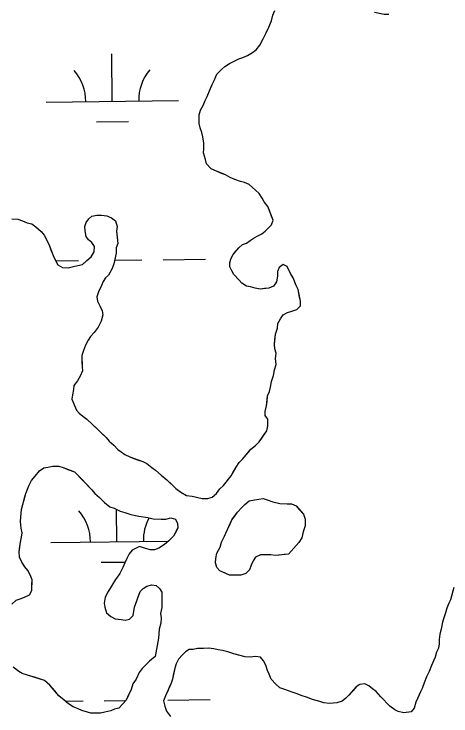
# Model space of a CAD drawing. Extents: x 3734862 to 3772949, y 391520 to 417239.
# Drawn here: x 3748924 to 3749255, y 410968 to 411498 of the extents above; entities that cross this region are included whole.
import ezdxf

# ---------------------------------------------------------------- set-up
doc = ezdxf.new("R2010")
doc.units = 0
doc.layers.add('V-TOPO-SHOR', color=7, linetype='Continuous')
doc.layers.add('V-WETL-SWMP', color=7, linetype='Continuous')

msp = doc.modelspace()

# ---------------------------------------------------------------- linework, layer by layer
at = {"layer": 'V-TOPO-SHOR'}
for points in [[(3749081.46, 411456.87), (3749083.78, 411458.82), (3749087.26, 411461.17), (3749090.74, 411462.75), (3749094.22, 411464.71), (3749097.32, 411465.51), (3749100.8, 411467.09), (3749104.67, 411469.44), (3749107.37, 411471.4), (3749110.07, 411474.91), (3749112.75, 411479.58), (3749115.05, 411484.25), (3749116.96, 411488.53), (3749118.87, 411493.2), (3749120.01, 411497.48), (3749121.54, 411500.98)], [(3749200.34, 411499.16), (3749204.22, 411498.41), (3749207.71, 411498.43)], [(3749114.2, 411195.11), (3749114.18, 411198.22), (3749115.31, 411202.49), (3749115.68, 411205.6), (3749116.04, 411209.87), (3749117.57, 411213.38), (3749118.33, 411216.48), (3749119.08, 411220.76), (3749120.6, 411225.43), (3749121.35, 411229.7), (3749122.49, 411233.59), (3749122.07, 411238.24), (3749122.43, 411242.13), (3749121.63, 411245.61), (3749121.22, 411248.72), (3749121.59, 411252.6), (3749121.95, 411256.48), (3749123.47, 411261.15), (3749123.84, 411264.65), (3749125.76, 411268.15), (3749127.68, 411271.27), (3749131.16, 411272.84), (3749134.26, 411274.03), (3749138.13, 411275.22), (3749140.83, 411277.95), (3749140.81, 411281.44), (3749140, 411285.71), (3749139.2, 411290.36), (3749137.62, 411293.45), (3749135.26, 411299.26), (3749133.3, 411302.35), (3749130.94, 411307.77), (3749127.82, 411309.3), (3749124.73, 411306.95), (3749123.58, 411303.84), (3749123.61, 411300.35), (3749122.86, 411296.08), (3749120.55, 411292.96), (3749117.07, 411291.38), (3749113.58, 411290.97), (3749110.48, 411290.56), (3749106.59, 411291.31), (3749103.09, 411292.46), (3749099.98, 411292.82), (3749096.48, 411295.13), (3749094.52, 411297.45), (3749090.61, 411301.69), (3749089.04, 411304.4), (3749087.47, 411307.49), (3749087.45, 411310.6), (3749088.59, 411314.1), (3749090.12, 411316.82), (3749092.05, 411319.16), (3749094.36, 411321.89), (3749097.06, 411324.24), (3749100.16, 411325.42), (3749102.87, 411327.38), (3749105.96, 411329.34), (3749108.66, 411330.91), (3749111.76, 411332.49), (3749114.08, 411334.44), (3749116.39, 411336.78), (3749119.09, 411339.13), (3749120.23, 411342.63), (3749119.05, 411345.73), (3749117.47, 411349.99), (3749116.28, 411353.08), (3749113.54, 411356.56), (3749111.98, 411359.27), (3749109.62, 411362.74), (3749106.89, 411365.44), (3749104.55, 411367.37), (3749102.2, 411369.68), (3749098.7, 411371.21), (3749095.59, 411371.97), (3749091.31, 411373.49), (3749087.81, 411375.02), (3749084.31, 411376.94), (3749081.19, 411378.08), (3749077.3, 411379.61), (3749073.41, 411381.53), (3749069.89, 411385.38), (3749069.1, 411388.48), (3749067.51, 411393.52), (3749067.88, 411396.62), (3749067.85, 411400.9), (3749067.04, 411405.55), (3749066.25, 411409.03), (3749065.06, 411412.52), (3749064.26, 411415.62), (3749064.25, 411418.73), (3749064.22, 411422.22), (3749065.36, 411425.72), (3749067.28, 411429.22), (3749068.81, 411433.11), (3749070.34, 411436.23), (3749072.25, 411440.51), (3749074.16, 411445.18), (3749075.7, 411448.29), (3749077.61, 411452.96), (3749081.46, 411456.87)], [(3748983.34, 411325.84), (3748980.61, 411327.76), (3748979.04, 411330.47), (3748978.24, 411334.73), (3748977.83, 411337.83), (3748978.97, 411340.94), (3748980.9, 411343.67), (3748983.21, 411345.63), (3748987.09, 411346.43), (3748990.58, 411346.45), (3748994.46, 411346.09), (3748997.97, 411344.56), (3749001.09, 411342.25), (3749002.28, 411337.99), (3749001.91, 411334.49), (3749002.33, 411329.84), (3749002.75, 411325.18), (3749001.61, 411321.68), (3749001.63, 411317.8), (3749000.88, 411314.31), (3748999.75, 411309.64), (3748998.6, 411306.14), (3748995.92, 411301.08), (3748993.6, 411299.12), (3748991.68, 411296.39), (3748990.54, 411293.28), (3748988.24, 411288.61), (3748987.1, 411284.72), (3748987.51, 411281.62), (3748989.47, 411277.36), (3748991.05, 411274.27), (3748991.46, 411271.17), (3748990.32, 411266.5), (3748988.02, 411261.83), (3748984.94, 411257.93), (3748982.25, 411254.81), (3748980.32, 411252.08), (3748978.41, 411248.18), (3748976.88, 411244.29), (3748975.74, 411240.41), (3748975.77, 411235.36), (3748975.8, 411231.87), (3748976.2, 411228.77), (3748974.29, 411224.87), (3748972.37, 411221.37), (3748969.68, 411217.86), (3748969.31, 411214.75), (3748968.56, 411210.86), (3748968.19, 411207.37), (3748971.74, 411199.24), (3748973.69, 411196.93), (3748976.42, 411194.61), (3748979.54, 411192.31), (3748983.84, 411188.45), (3748987.35, 411184.98), (3748990.48, 411181.9), (3748993.99, 411178.43), (3748996.34, 411175.73), (3748999.85, 411172.64), (3749002.98, 411169.56), (3749005.32, 411167.63), (3749008.05, 411165.71), (3749011.94, 411163.79), (3749015.05, 411162.65), (3749018.55, 411161.51), (3749021.67, 411160.37), (3749024.78, 411158.83), (3749028.68, 411155.75), (3749031.41, 411153.83), (3749035.7, 411149.98), (3749039.99, 411146.51), (3749043.9, 411142.66), (3749046.63, 411139.96), (3749050.53, 411137.27), (3749054.82, 411134.58), (3749059.09, 411134.22), (3749063.37, 411133.08), (3749066.48, 411132.32), (3749070.75, 411132.35), (3749074.23, 411133.54), (3749077.32, 411136.27), (3749080.01, 411139.78), (3749082.71, 411142.13), (3749085.79, 411146.03), (3749088.49, 411149.54), (3749090.02, 411152.27), (3749092.33, 411156.16), (3749094.63, 411159.67), (3749097.33, 411162.41), (3749099.64, 411165.14), (3749101.56, 411167.48), (3749103.49, 411169.82), (3749106.97, 411172.56), (3749109.67, 411175.29), (3749111.59, 411178.02), (3749113.51, 411180.75), (3749115.43, 411183.48), (3749116.19, 411187.36), (3749116.15, 411192.41), (3749114.2, 411195.11)], [(3748922.68, 411343.69), (3748927.34, 411343.33), (3748930.84, 411342.19), (3748934.34, 411340.66), (3748937.84, 411339.9), (3748940.96, 411337.6), (3748944.87, 411334.13), (3748947.21, 411331.42), (3748948.79, 411328.33), (3748950.75, 411324.46), (3748952.33, 411320.2), (3748953.91, 411315.94), (3748955.48, 411312.85), (3748957.45, 411308.98), (3748960.95, 411307.06), (3748965.22, 411306.7), (3748970.26, 411307.9), (3748976.07, 411309.1), (3748979.55, 411312.23), (3748982.64, 411314.97), (3748984.94, 411318.86), (3748985.3, 411322.74), (3748983.34, 411325.84)], [(3748922.66, 411052.51), (3748925.91, 411055.67), (3748929.12, 411056.54), (3748932.34, 411057.88), (3748936.02, 411059.66), (3748937.89, 411062.83), (3748937.95, 411067.41), (3748938, 411071.07), (3748936.68, 411074.74), (3748934.89, 411077.97), (3748932.64, 411080.74), (3748930.4, 411084.43), (3748928.62, 411088.11), (3748928.21, 411092.23), (3748928.72, 411096.35), (3748929.22, 411099.54), (3748930.19, 411103.19), (3748930.68, 411106.38), (3748929.82, 411110.05), (3748929.43, 411115.09), (3748929.47, 411118.29), (3748930, 411124.23), (3748930.97, 411127.88), (3748932.41, 411132.89), (3748933.36, 411136.08), (3748935.73, 411141.99), (3748937.61, 411146.09), (3748940.39, 411149.25), (3748943.65, 411153.33), (3748946.88, 411155.57), (3748950.09, 411155.99), (3748953.76, 411156.85), (3748958.33, 411156.79), (3748961.52, 411155.84), (3748965.16, 411154.42), (3748970.17, 411152.52), (3748972.88, 411149.74), (3748975.58, 411146.96), (3748978.75, 411143.72), (3748983.26, 411139.09), (3748985.51, 411136.31), (3748989.13, 411133.06), (3748992.74, 411129.36), (3748996.81, 411126.1), (3749000, 411125.15), (3749004.54, 411122.8), (3749008.19, 411121.84), (3749012.75, 411120.41), (3749018.68, 411118.96), (3749025.52, 411117.95), (3749029.62, 411116.98), (3749035.57, 411116.91), (3749039.23, 411116.86), (3749042.9, 411117.73)], [(3749131.74, 411090.49), (3749128.53, 411090.07), (3749124.87, 411089.67), (3749121.66, 411089.25), (3749118.47, 411089.75), (3749114.81, 411089.8), (3749110.69, 411089.85), (3749107.01, 411088.07), (3749105.14, 411085.35), (3749103.73, 411082.17), (3749102.31, 411078.52), (3749099.53, 411075.82), (3749095.85, 411074.49), (3749091.74, 411074.55), (3749087.16, 411074.61), (3749083.98, 411076.02), (3749079.89, 411077.9), (3749077.63, 411080.22), (3749076.76, 411083.89), (3749076.81, 411087.09), (3749077.78, 411091.2), (3749080.12, 411095.74), (3749081.08, 411099.39), (3749083.43, 411103.93), (3749085.31, 411108.02), (3749087.2, 411112.11), (3749089.08, 411116.21), (3749090.94, 411118.92), (3749093.27, 411122.1), (3749096.52, 411125.71), (3749098.84, 411127.97), (3749102.08, 411130.67), (3749106.2, 411131.53), (3749109.41, 411131.95), (3749112.62, 411132.37), (3749115.81, 411131.41), (3749119.91, 411129.98), (3749125.38, 411128.54), (3749130.86, 411128.47), (3749134.07, 411128.42), (3749137.71, 411127), (3749139.96, 411124.23), (3749143.11, 411120.53), (3749144.44, 411116.85), (3749144.37, 411111.82), (3749142.94, 411107.27), (3749141.96, 411102.71), (3749139.63, 411099.08), (3749131.74, 411090.49)], [(3749042.9, 411117.73), (3749046.55, 411116.76), (3749047.88, 411113.54), (3749048.29, 411110.33), (3749046.89, 411107.61), (3749045.01, 411103.97), (3749041.3, 411100.36), (3749038.06, 411097.66), (3749033.91, 411094.97), (3749030.69, 411093.64), (3749027.49, 411093.68), (3749023.85, 411094.64), (3749019.29, 411096.08), (3749013.77, 411093.41), (3749011.44, 411090.69), (3749009.56, 411087.06), (3749008.15, 411083.87), (3749006.73, 411080.23), (3749004.39, 411075.69), (3749001.12, 411071.16), (3748998.32, 411066.62), (3748995.52, 411062.08), (3748993.18, 411057.99), (3748992.66, 411053.43), (3748993.08, 411050.22), (3748994.39, 411046.09), (3748997.56, 411043.3), (3749000.74, 411041.43), (3749005.3, 411040.91), (3749008.5, 411040.41), (3749011.71, 411041.29), (3749014.49, 411043.99), (3749014.99, 411047.19), (3749015.49, 411050.38), (3749016.92, 411054.48), (3749018.34, 411058.12), (3749019.76, 411062.22), (3749022.08, 411064.48), (3749024.85, 411066.27), (3749028.52, 411067.14), (3749031.71, 411066.64), (3749034.43, 411064.32), (3749036.22, 411061.55), (3749036.15, 411056.52), (3749036.07, 411050.12), (3749035.1, 411045.55), (3749035.51, 411042.35), (3749035.46, 411038.23), (3749034.03, 411033.67), (3749033.48, 411026.82), (3749031.01, 411013.13)], [(3749255.78, 411061.42), (3749254.34, 411055.95), (3749252.93, 411053.23), (3749251.51, 411049.59), (3749250.54, 411045.94), (3749249.13, 411042.3), (3749248.17, 411039.11), (3749247.18, 411033.63), (3749246.22, 411029.99), (3749245.71, 411025.88), (3749245.67, 411022.67), (3749245.17, 411019.48), (3749243.75, 411016.29), (3749242.79, 411012.65), (3749239.96, 411006.28), (3749238.08, 411001.73), (3749236.19, 410997.64), (3749234.3, 410993.09), (3749232.88, 410988.99), (3749231.47, 410986.27), (3749229.58, 410981.72), (3749228.17, 410978.53), (3749226.73, 410973.98), (3749224.41, 410971.27), (3749218.91, 410970.42), (3749214.81, 410971.39), (3749212.08, 410972.8), (3749208.46, 410975.59), (3749206.2, 410977.91), (3749203.95, 410980.22), (3749201.69, 410982.54), (3749198.08, 410986.7), (3749195.36, 410988.57), (3749192.65, 410990.89), (3749189.47, 410992.3), (3749185.8, 410991.9), (3749183.03, 410990.1), (3749180.71, 410987.39), (3749177.46, 410983.77), (3749175.15, 410981.51), (3749172.37, 410979.26), (3749168.24, 410977.94), (3749162.74, 410977.56), (3749158.63, 410978.07), (3749155.44, 410979.03), (3749149.97, 410980.47), (3749145.42, 410982.36), (3749142.23, 410983.32), (3749137.69, 410985.21), (3749134.5, 410986.16), (3749129.03, 410988.06), (3749125.39, 410989.48), (3749122.23, 410992.27), (3749118.62, 410995.98), (3749117.29, 410999.65), (3749115.96, 411002.41), (3749114.64, 411006.55), (3749112.85, 411009.77), (3749110.6, 411012.55), (3749106.95, 411013.05), (3749102.82, 411012.65), (3749099.16, 411012.7), (3749094.15, 411014.14), (3749090.5, 411015.1)], [(3749090.5, 411015.1), (3749085.95, 411016.53), (3749081.85, 411017.5), (3749078.65, 411018), (3749075.46, 411018.95), (3749071.35, 411019.46), (3749067.69, 411019.06), (3749063.11, 411019.11), (3749059.9, 411018.24), (3749056.7, 411018.28), (3749053.93, 411016.49), (3749051.61, 411014.23), (3749048.83, 411011.07), (3749046.95, 411007.43), (3749045.99, 411004.24), (3749045.02, 411000.14), (3749044.06, 410996.03), (3749043.1, 410992.85), (3749041.69, 410989.66), (3749040.27, 410986.48), (3749038.86, 410983.3), (3749037.44, 410979.66), (3749038.3, 410975.53), (3749039.62, 410971.85), (3749042.77, 410967.69)], [(3749031.01, 411013.13), (3749026.85, 411009.53), (3749024.53, 411007.27), (3749021.29, 411004.11), (3749018.96, 411000.94), (3749016.61, 410995.94), (3749014.27, 410992.31), (3749012.85, 410988.21), (3749010.97, 410984.12), (3749009.08, 410980.03), (3749006.76, 410977.31), (3749003.52, 410974.15), (3749000.3, 410973.28), (3748997.54, 410971.94), (3748992.96, 410971.09), (3748989.74, 410970.22), (3748985.63, 410970.27), (3748982.43, 410970.31), (3748979.24, 410971.27), (3748975.59, 410972.23), (3748972.86, 410973.64), (3748969.22, 410975.06), (3748965.59, 410977.39), (3748962.43, 410980.18), (3748958.35, 410983.43), (3748955.2, 410987.13), (3748951.59, 410991.3), (3748947.53, 410995.01), (3748944.34, 410995.97), (3748939.78, 410997.4), (3748935.23, 410998.83), (3748930.67, 411000.26), (3748927.94, 411001.67), (3748923.87, 411004.92)]]:
    msp.add_lwpolyline(points, dxfattribs=at)
at = {"layer": 'V-WETL-SWMP'}
for p, q in [((3748998.65, 411432.47), (3748998.27, 411468.47)), ((3748948.65, 411431.94), (3749048.65, 411433)), ((3748986.81, 411416.91), (3749010.81, 411417.16)), ((3748955.94, 411311.94), (3748973.08, 411312.12)), ((3749000.39, 411312.41), (3749021.07, 411312.63)), ((3749037.07, 411312.8), (3749069.07, 411313.13)), ((3749002.16, 411099.81), (3749001.91, 411124.16)), ((3748952.17, 411099.28), (3749041.13, 411100.22)), ((3748990.33, 411084.25), (3749008.41, 411084.44)), ((3748992.59, 410979.63), (3749008.89, 410979.8)), ((3749040.59, 410980.14), (3749072.59, 410980.48)), ((3748963.4, 410979.32), (3748976.59, 410979.46))]:
    msp.add_line(p, q, dxfattribs=at)
for points in [[(3749116.96, 411488.53), (3749118.87, 411493.2), (3749120.01, 411497.48), (3749121.54, 411500.98)], [(3749196.84, 411499.91), (3749204.22, 411498.41), (3749207.71, 411498.43)], [(3749116.04, 411209.87), (3749117.57, 411213.38), (3749118.33, 411216.48), (3749119.08, 411220.76), (3749120.6, 411225.43), (3749121.35, 411229.7), (3749122.49, 411233.59), (3749122.07, 411238.24), (3749122.43, 411242.13), (3749121.63, 411245.61), (3749121.22, 411248.72), (3749121.95, 411256.48), (3749123.47, 411261.15), (3749123.84, 411264.65), (3749125.76, 411268.15), (3749127.68, 411271.27), (3749131.16, 411272.84), (3749134.26, 411274.03), (3749138.13, 411275.22), (3749140.83, 411277.95), (3749140.81, 411281.44), (3749139.2, 411290.36), (3749137.62, 411293.45), (3749135.26, 411299.26), (3749133.3, 411302.35), (3749130.94, 411307.77), (3749127.82, 411309.3), (3749124.73, 411306.95), (3749123.59, 411303.84), (3749123.61, 411300.35), (3749122.86, 411296.08), (3749120.55, 411292.96), (3749117.07, 411291.38), (3749110.48, 411290.56), (3749106.59, 411291.31), (3749103.09, 411292.46), (3749099.98, 411292.82), (3749096.48, 411295.13), (3749094.52, 411297.45), (3749090.61, 411301.69), (3749089.04, 411304.4), (3749087.47, 411307.49), (3749087.45, 411310.6), (3749088.59, 411314.1), (3749090.13, 411316.82), (3749094.36, 411321.89), (3749097.06, 411324.24), (3749100.16, 411325.42), (3749102.87, 411327.38), (3749105.96, 411329.34), (3749108.66, 411330.91), (3749111.76, 411332.48), (3749114.08, 411334.44), (3749116.39, 411336.78), (3749119.09, 411339.13), (3749120.23, 411342.63), (3749116.28, 411353.08), (3749113.54, 411356.56), (3749111.98, 411359.27), (3749109.62, 411362.74), (3749106.89, 411365.44), (3749104.55, 411367.37), (3749102.21, 411369.68), (3749098.7, 411371.21), (3749095.59, 411371.97), (3749091.31, 411373.49), (3749087.81, 411375.02), (3749084.31, 411376.94), (3749077.3, 411379.61), (3749073.41, 411381.53), (3749069.89, 411385.38), (3749069.1, 411388.48), (3749067.51, 411393.52), (3749067.88, 411396.63), (3749067.85, 411400.9), (3749067.04, 411405.55), (3749066.25, 411409.04), (3749065.06, 411412.52), (3749064.26, 411415.62), (3749064.22, 411422.22), (3749065.36, 411425.72), (3749067.28, 411429.22), (3749068.81, 411433.11), (3749070.34, 411436.23), (3749072.25, 411440.51), (3749074.16, 411445.18), (3749075.7, 411448.29), (3749077.61, 411452.96), (3749081.46, 411456.87), (3749083.78, 411458.82), (3749087.26, 411461.17), (3749090.74, 411462.75), (3749094.22, 411464.71), (3749097.32, 411465.51), (3749100.8, 411467.08), (3749104.67, 411469.44), (3749107.37, 411471.4), (3749110.07, 411474.91), (3749112.75, 411479.58), (3749115.05, 411484.25), (3749116.96, 411488.53)], [(3748940.96, 411337.6), (3748944.87, 411334.13), (3748947.21, 411331.42), (3748950.75, 411324.46), (3748953.91, 411315.94), (3748957.45, 411308.98), (3748960.95, 411307.06), (3748965.22, 411306.7), (3748970.26, 411307.9), (3748976.08, 411309.1), (3748982.64, 411314.97), (3748984.94, 411318.86), (3748985.3, 411322.74), (3748983.34, 411325.84), (3748980.61, 411327.76), (3748979.04, 411330.47), (3748978.24, 411334.73), (3748977.83, 411337.83), (3748978.98, 411340.94), (3748980.9, 411343.67), (3748983.21, 411345.63), (3748987.09, 411346.43), (3748990.58, 411346.45), (3748994.47, 411346.09), (3748997.97, 411344.56), (3749001.09, 411342.25), (3749002.28, 411337.99), (3749001.91, 411334.49), (3749002.75, 411325.18), (3749001.61, 411321.68), (3749001.63, 411317.8), (3748999.75, 411309.64), (3748998.6, 411306.14), (3748995.92, 411301.08), (3748993.6, 411299.12), (3748991.68, 411296.4), (3748990.54, 411293.28), (3748988.24, 411288.61), (3748987.1, 411284.72), (3748987.51, 411281.62), (3748989.48, 411277.36), (3748991.05, 411274.27), (3748991.46, 411271.17), (3748990.32, 411266.5), (3748988.02, 411261.83), (3748984.94, 411257.93), (3748982.25, 411254.81), (3748980.32, 411252.08), (3748978.41, 411248.18), (3748976.88, 411244.29), (3748975.74, 411240.41), (3748975.8, 411231.87), (3748976.2, 411228.77), (3748974.29, 411224.87), (3748972.37, 411221.37), (3748969.68, 411217.86), (3748969.31, 411214.75), (3748968.56, 411210.86), (3748968.19, 411207.37), (3748971.74, 411199.24), (3748973.69, 411196.93), (3748976.42, 411194.61), (3748979.54, 411192.31), (3748983.84, 411188.45), (3748993.99, 411178.43), (3748996.34, 411175.73), (3748999.85, 411172.64), (3749002.98, 411169.56), (3749005.32, 411167.63), (3749008.05, 411165.71), (3749011.94, 411163.79), (3749021.66, 411160.36), (3749024.78, 411158.83), (3749028.68, 411155.75), (3749031.41, 411153.83), (3749035.7, 411149.98), (3749039.99, 411146.51), (3749046.63, 411139.96), (3749050.53, 411137.27), (3749054.82, 411134.58), (3749059.09, 411134.22), (3749066.48, 411132.32), (3749070.75, 411132.35), (3749074.23, 411133.54), (3749077.32, 411136.27), (3749080.01, 411139.78), (3749082.71, 411142.13), (3749088.49, 411149.54), (3749092.33, 411156.16), (3749094.63, 411159.67), (3749097.33, 411162.41), (3749103.49, 411169.82), (3749106.97, 411172.56), (3749109.67, 411175.29), (3749115.44, 411183.48), (3749116.19, 411187.36), (3749116.15, 411192.41), (3749114.2, 411195.11), (3749114.18, 411198.22), (3749115.31, 411202.49), (3749116.04, 411209.87)], [(3748922.68, 411343.69), (3748927.34, 411343.33), (3748930.84, 411342.19), (3748934.35, 411340.66), (3748937.84, 411339.9), (3748940.96, 411337.6)], [(3748930, 411124.23), (3748930.97, 411127.88), (3748933.36, 411136.08), (3748935.73, 411141.99), (3748937.61, 411146.09), (3748940.39, 411149.25), (3748943.65, 411153.33), (3748946.88, 411155.57), (3748950.09, 411155.99), (3748953.76, 411156.85), (3748958.33, 411156.79), (3748961.52, 411155.84), (3748970.17, 411152.52), (3748983.26, 411139.09), (3748985.51, 411136.31), (3748989.13, 411133.06), (3748992.74, 411129.36), (3748996.81, 411126.1), (3749000, 411125.15), (3749004.54, 411122.8), (3749008.19, 411121.84), (3749012.75, 411120.41), (3749018.67, 411118.96), (3749025.52, 411117.95), (3749029.63, 411116.98), (3749039.23, 411116.86), (3749042.9, 411117.72)], [(3748922.66, 411052.51), (3748925.91, 411055.67), (3748929.12, 411056.54), (3748932.34, 411057.88), (3748936.02, 411059.66), (3748937.89, 411062.83), (3748938, 411071.07), (3748936.68, 411074.74), (3748934.89, 411077.97), (3748932.64, 411080.74), (3748930.4, 411084.43), (3748928.62, 411088.11), (3748928.21, 411092.23), (3748929.22, 411099.54), (3748930.19, 411103.19), (3748930.69, 411106.38), (3748929.82, 411110.05), (3748929.43, 411115.09), (3748929.47, 411118.29), (3748930, 411124.23)], [(3749042.9, 411117.72), (3749046.55, 411116.76), (3749047.88, 411113.54), (3749048.29, 411110.33), (3749045.01, 411103.97), (3749041.3, 411100.36), (3749038.06, 411097.66), (3749033.91, 411094.97), (3749030.69, 411093.64), (3749027.49, 411093.68), (3749023.85, 411094.64), (3749019.29, 411096.08), (3749013.77, 411093.4), (3749011.44, 411090.69), (3749009.57, 411087.05), (3749008.15, 411083.87), (3749006.73, 411080.23), (3749004.39, 411075.69), (3749001.12, 411071.16), (3748995.52, 411062.08), (3748993.18, 411057.99), (3748992.66, 411053.43), (3748993.08, 411050.22), (3748994.39, 411046.09), (3748997.56, 411043.3), (3749000.74, 411041.43), (3749005.3, 411040.91), (3749008.5, 411040.41), (3749011.71, 411041.29), (3749014.49, 411043.99), (3749015.49, 411050.38), (3749019.76, 411062.22), (3749022.08, 411064.48), (3749024.85, 411066.27), (3749028.52, 411067.14), (3749031.71, 411066.64), (3749034.43, 411064.32), (3749036.22, 411061.55), (3749036.07, 411050.11), (3749035.1, 411045.55), (3749035.51, 411042.35), (3749035.46, 411038.23), (3749034.03, 411033.67), (3749033.48, 411026.82), (3749031.01, 411013.13), (3749026.85, 411009.53), (3749021.29, 411004.11), (3749018.96, 411000.94), (3749016.61, 410995.94), (3749014.27, 410992.31), (3749012.85, 410988.21), (3749009.08, 410980.03), (3749006.76, 410977.31), (3749003.52, 410974.15), (3749000.3, 410973.28), (3748997.54, 410971.94), (3748992.96, 410971.09), (3748989.74, 410970.22), (3748982.43, 410970.31), (3748975.59, 410972.23), (3748972.86, 410973.64), (3748969.22, 410975.06), (3748965.59, 410977.39), (3748962.43, 410980.18), (3748958.35, 410983.43), (3748951.6, 410991.3), (3748947.53, 410995.01), (3748930.67, 411000.26), (3748927.95, 411001.67), (3748923.87, 411004.92)], [(3749256.74, 411065.07), (3749254.34, 411055.95), (3749252.93, 411053.23), (3749251.51, 411049.59), (3749250.55, 411045.94), (3749249.13, 411042.3), (3749248.17, 411039.11), (3749247.18, 411033.63), (3749246.22, 411029.99), (3749245.71, 411025.88), (3749245.67, 411022.67), (3749245.17, 411019.48), (3749243.75, 411016.3), (3749242.79, 411012.65), (3749239.96, 411006.28), (3749238.08, 411001.73), (3749236.19, 410997.64), (3749234.3, 410993.09), (3749232.88, 410988.99), (3749231.47, 410986.27), (3749228.17, 410978.53), (3749226.73, 410973.98), (3749224.41, 410971.27), (3749218.91, 410970.42), (3749214.81, 410971.39), (3749212.08, 410972.8), (3749208.46, 410975.59), (3749201.69, 410982.54), (3749198.08, 410986.7), (3749195.36, 410988.57), (3749192.65, 410990.89), (3749189.47, 410992.3), (3749185.8, 410991.9), (3749183.03, 410990.1), (3749177.46, 410983.77), (3749175.15, 410981.51), (3749172.37, 410979.26), (3749168.24, 410977.95), (3749162.74, 410977.56), (3749158.63, 410978.07), (3749155.44, 410979.03), (3749149.97, 410980.47)], [(3749149.97, 410980.47), (3749145.42, 410982.36), (3749142.23, 410983.32), (3749137.69, 410985.21), (3749134.5, 410986.16), (3749129.03, 410988.06), (3749125.39, 410989.48), (3749122.23, 410992.27), (3749118.61, 410995.98), (3749117.29, 410999.65), (3749115.95, 411002.41), (3749114.64, 411006.55), (3749112.85, 411009.77), (3749110.6, 411012.55), (3749106.95, 411013.05), (3749102.82, 411012.65), (3749099.16, 411012.7), (3749090.5, 411015.1), (3749085.95, 411016.53), (3749081.85, 411017.5), (3749078.65, 411018), (3749075.46, 411018.95), (3749071.35, 411019.46), (3749067.69, 411019.05), (3749063.11, 411019.11), (3749059.9, 411018.24), (3749056.7, 411018.28), (3749053.93, 411016.49), (3749051.61, 411014.23), (3749048.83, 411011.07), (3749046.95, 411007.43), (3749045.99, 411004.24), (3749044.06, 410996.04), (3749043.1, 410992.85), (3749038.86, 410983.3), (3749037.44, 410979.66), (3749038.3, 410975.53), (3749039.62, 410971.85), (3749042.77, 410967.69)]]:
    msp.add_lwpolyline(points, dxfattribs=at)
msp.add_lwpolyline([(3749131.74, 411090.49), (3749121.66, 411089.25), (3749118.47, 411089.75), (3749110.69, 411089.85), (3749107.01, 411088.07), (3749105.14, 411085.35), (3749103.73, 411082.17), (3749102.31, 411078.52), (3749099.53, 411075.82), (3749095.85, 411074.49), (3749087.16, 411074.6), (3749079.89, 411077.9), (3749077.63, 411080.22), (3749076.77, 411083.89), (3749076.81, 411087.09), (3749077.77, 411091.2), (3749080.12, 411095.74), (3749081.08, 411099.39), (3749083.43, 411103.93), (3749089.08, 411116.21), (3749093.27, 411122.1), (3749096.52, 411125.71), (3749098.84, 411127.97), (3749102.08, 411130.67), (3749106.21, 411131.53), (3749112.62, 411132.36), (3749115.81, 411131.41), (3749119.91, 411129.98), (3749125.38, 411128.54), (3749134.07, 411128.42), (3749137.71, 411127.01), (3749143.11, 411120.53), (3749144.44, 411116.85), (3749144.37, 411111.82), (3749142.94, 411107.27), (3749141.96, 411102.71), (3749139.63, 411099.08)], close=True, dxfattribs=at)
for centre, start, end in [((3748943.41, 411432.36), 359.8334, 41.377), ((3749053.88, 411433.53), 139.8334, 181.377), ((3748946.92, 411099.7), 359.8334, 41.377), ((3749057.4, 411100.87), 151.4165, 181.377)]:
    msp.add_arc(centre, 35.25, start, end, dxfattribs=at)

doc.saveas('drawing.dxf')
